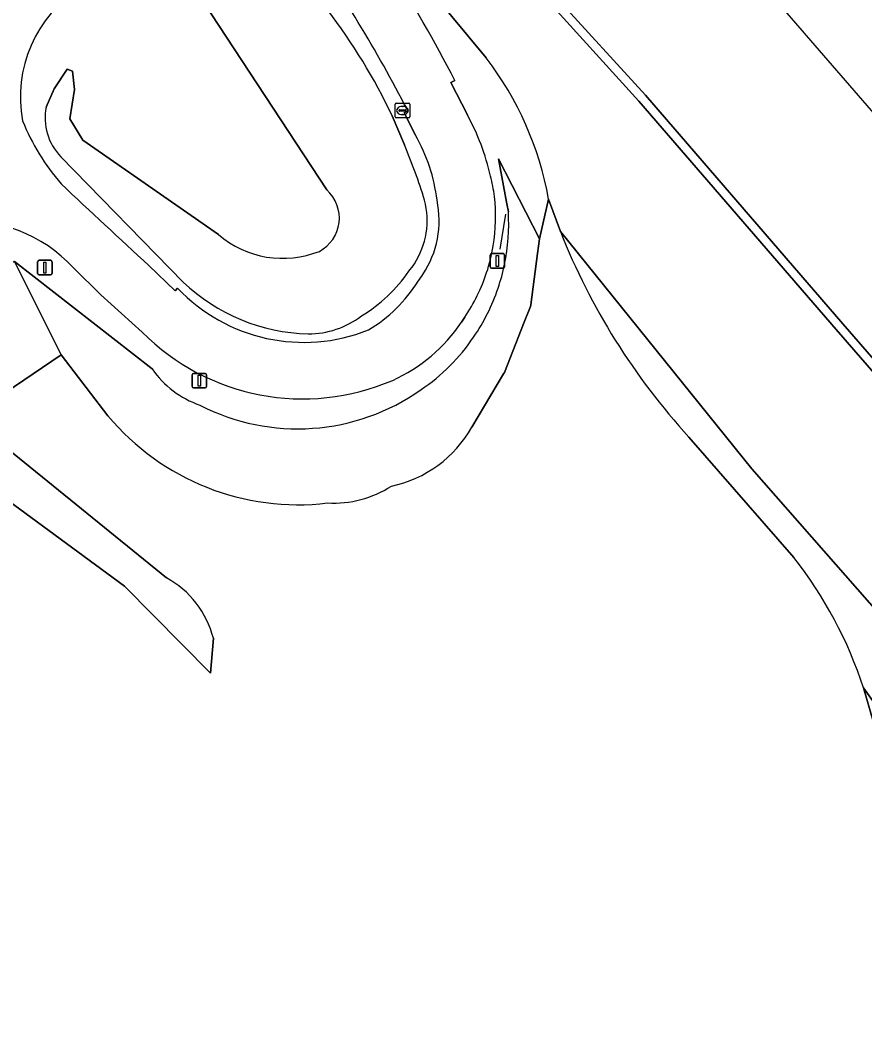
# Model space of a CAD drawing. Extents: x 155018 to 156648, y 383979 to 385733.
# Drawn here: x 156042.1 to 156099.9, y 385247.4 to 385316.5 of the extents above; entities that cross this region are included whole.
import ezdxf

# ---------------------------------------------------------------- set-up
doc = ezdxf.new("R2010")
doc.units = 0
for name, color, linetype in [('IMGEO_Berm_groen', 7, 'Continuous'), ('IMGEO_Fietspad_gesloten', 7, 'Continuous'), ('IMGEO_Gemengd_bos', 7, 'Continuous'), ('IMGEO_Groenvoorziening', 7, 'Continuous'), ('IMGEO_Hek', 7, 'Continuous'), ('IMGEO_Kademuur', 7, 'Continuous'), ('IMGEO_Kolk', 7, 'Continuous'), ('IMGEO_Lichtmast', 7, 'Continuous'), ('IMGEO_Verkeersbordpaal', 7, 'Continuous'), ('IMGEO_Waterloop', 7, 'Continuous')]:
    doc.layers.add(name, color=color, linetype=linetype)

msp = doc.modelspace()

# ---------------------------------------------------------------- linework, layer by layer
at = {"layer": 'IMGEO_Berm_groen'}
for points in [[(156074.004, 385313.941), (156062.257, 385328.091), (156061.52, 385327.597), (156061.823, 385327.264), (156062.065, 385327.481), (156062.69, 385326.694), (156063.91, 385325.112), (156065.129, 385323.529), (156067.376, 385320.213)], [(156071.861, 385312.399), (156071.583, 385312.261), (156072.712, 385310.054)], [(156075.52, 385303.412), (156075.417, 385303.956), (156074.837, 385307.029), (156077.653, 385301.56), (156078.27, 385304.283)], [(156036.653, 385298.442), (156041.731, 385300.008), (156051.142, 385292.668)], [(156047.62, 385297.743), (156045.755, 385299.585)], [(156050.454, 385295.185), (156047.62, 385297.743)], [(156072.54, 385296.206), (156072.318, 385295.865)]]:
    msp.add_lwpolyline(points, dxfattribs=at)
for centre, radius, start, end in [((156105.644, 385253.971), 91.372, 127.32626, 149.63972), ((155968.372, 385258.194), 116.826, 27.64463, 32.06441), ((156056.074, 385300.25), 22.56, 10.29826, 37.36444), ((156057.601, 385301.923), 17.16, 13.25109, 28.28519), ((156057.363, 385301.886), 17.4, 8.53981, 13.18831), ((156062.323, 385303.1), 12.324, 350.54464, 6.38457), ((156061.76, 385302.61), 13.783, 348.34188, 3.33479), ((156038.428, 385292.835), 9.963, 42.65224, 147.91351), ((156062.233, 385303.118), 12.415, 341.8725, 350.52958), ((156061.907, 385302.573), 13.632, 341.23186, 348.37041), ((156062.276, 385303.118), 12.374, 326.04204, 341.80919), ((156061.86, 385302.578), 13.678, 325.57962, 341.27656), ((156062.904, 385302.241), 11.37, 294.40485, 325.89118), ((156061.452, 385306.139), 15.522, 224.8849, 293.34207), ((156061.788, 385302.612), 13.757, 304.32021, 325.63201), ((156056.599, 385296.47), 6.651, 214.8648, 250.71812), ((156061.101, 385303.206), 14.636, 242.76549, 305.22877)]:
    msp.add_arc(centre, radius, start, end, dxfattribs=at)
at = {"layer": 'IMGEO_Fietspad_gesloten'}
for points in [[(156072.712, 385310.054), (156071.583, 385312.261), (156071.861, 385312.399)], [(156068.416, 385310.728), (156068.65, 385310.315), (156068.378, 385310.186), (156069.163, 385308.654)], [(156052.884, 385298.195), (156052.722, 385298.006), (156050.922, 385299.731)], [(156045.755, 385299.585), (156047.62, 385297.743), (156050.454, 385295.185)], [(156072.318, 385295.865), (156072.54, 385296.206)]]:
    msp.add_lwpolyline(points, dxfattribs=at)
for centre, radius, start, end in [((156105.644, 385253.971), 91.372, 127.32626, 149.63972), ((155989.469, 385270.048), 88.811, 27.26145, 36.15578), ((155968.372, 385258.194), 116.826, 27.64463, 32.06441), ((156050.974, 385311.267), 8.85, 122.44182, 190.69127), ((156057.601, 385301.923), 17.16, 13.25109, 28.28519), ((156056.87, 385315.613), 15.774, 202.30996, 220.67541), ((156058.81, 385302.756), 11.915, 6.97596, 29.66981), ((156057.363, 385301.886), 17.4, 8.53981, 13.18831), ((156458.833, 385743.823), 603, 226.650709, 227.431663), ((156062.323, 385303.1), 12.324, 350.54464, 6.38457), ((156064.085, 385302.822), 6.696, 326.5678, 11.90099), ((156038.428, 385292.835), 9.963, 42.65224, 147.91351), ((156062.233, 385303.118), 12.415, 341.8725, 350.52958), ((156064.409, 385302.582), 6.293, 321.59734, 326.76374), ((156062.276, 385303.118), 12.374, 326.04204, 341.80919), ((156060.789, 385303.973), 10.061, 300.82029, 328.21021), ((156061.525, 385306.396), 11.913, 223.50311, 291.7758), ((156062.904, 385302.241), 11.37, 294.40485, 325.89118), ((156061.452, 385306.139), 15.522, 224.8849, 293.34207)]:
    msp.add_arc(centre, radius, start, end, dxfattribs=at)
at = {"layer": 'IMGEO_Gemengd_bos'}
for points in [[(156135.625, 385252.086), (156135.226, 385251.667), (156134.938, 385251.539), (156134.637, 385251.276), (156127.821, 385259.093), (156128.123, 385259.356), (156128.387, 385259.711), (156128.685, 385260.07), (156127.082, 385261.904), (156112.026, 385279.183), (156097.961, 385295.369), (156084.447, 385310.985), (156071.441, 385325.325), (156066.924, 385331.218), (156065.587, 385330.322), (156063.445, 385328.887), (156062.257, 385328.091), (156074.004, 385313.941)], [(156079.082, 385302.062), (156078.27, 385304.283), (156077.653, 385301.56), (156077.521, 385300.571), (156077.047, 385297.041), (156077.034, 385296.943), (156076.603, 385295.856), (156075.243, 385292.428), (156075.188, 385292.336), (156073.015, 385288.686)], [(156078.27, 385304.283), (156079.082, 385302.062), (156092.187, 385285.842), (156104.335, 385271.99)], [(156104.335, 385271.99), (156092.187, 385285.842), (156079.082, 385302.062)], [(156048.115, 385289.463), (156044.923, 385293.643), (156039.152, 385289.745)], [(156095.061, 385279.764), (156087.879, 385288.009)], [(156087.879, 385288.009), (156095.061, 385279.764)], [(156055.329, 385274.246), (156055.13, 385271.854), (156049.24, 385277.817), (156035.673, 385287.784)], [(156040.469, 385287.825), (156052.124, 385278.377)], [(156101.091, 385269.051), (156099.823, 385270.854), (156100.474, 385268.575)], [(156100.939, 385266.251), (156100.474, 385268.575), (156099.823, 385270.854)], [(156099.823, 385270.854), (156101.091, 385269.051)]]:
    msp.add_lwpolyline(points, dxfattribs=at)
for centre, radius, start, end in [((156056.074, 385300.25), 22.56, 10.29826, 37.36444), ((156121.459, 385318.81), 45.567, 201.56418, 222.52791), ((156121.459, 385318.81), 45.567, 201.56418, 222.52791), ((156061.123, 385300.327), 16.948, 219.86962, 276.86701), ((156065.853, 385292.696), 8.208, 281.68034, 330.75504), ((156063.556, 385290.782), 7.292, 266.80187, 302.88283), ((156071.866, 385261.64), 29.437, 18.24161, 38.00345), ((156071.866, 385261.64), 29.437, 18.24161, 38.00345), ((156049.023, 385272.663), 6.501, 14.09533, 61.51624)]:
    msp.add_arc(centre, radius, start, end, dxfattribs=at)
at = {"layer": 'IMGEO_Groenvoorziening'}
for points in [[(156063.158, 385317.2), (156060.074, 385321.624), (156054.659, 385317.748), (156063.085, 385304.905)], [(156063.085, 385304.905), (156054.659, 385317.748)], [(156043.891, 385310.567), (156044.44, 385311.826), (156045.336, 385313.173), (156045.694, 385313.042), (156045.825, 385311.77), (156045.512, 385309.765), (156046.403, 385308.317), (156055.676, 385301.852)], [(156055.676, 385301.852), (156046.403, 385308.317), (156045.512, 385309.765), (156045.825, 385311.77), (156045.694, 385313.042), (156045.336, 385313.173), (156044.44, 385311.826), (156043.891, 385310.567)], [(156069.163, 385308.654), (156068.378, 385310.186), (156068.65, 385310.315), (156068.416, 385310.728)], [(156067.56, 385309.987), (156068.402, 385307.992)], [(156068.402, 385307.992), (156067.56, 385309.987)], [(156053.265, 385298.61), (156044.89, 385307.183)], [(156044.89, 385307.183), (156053.265, 385298.61)], [(156073.015, 385288.686), (156075.188, 385292.336), (156075.243, 385292.428), (156076.603, 385295.856), (156077.034, 385296.943), (156077.047, 385297.041), (156077.521, 385300.571), (156077.653, 385301.56), (156074.837, 385307.029), (156075.417, 385303.956), (156075.52, 385303.412)], [(156039.152, 385289.745), (156044.923, 385293.643), (156041.731, 385300.008), (156036.653, 385298.442), (156039.303, 385297.366), (156040.436, 385295.806), (156040.22, 385294.046), (156035.673, 385287.784), (156049.24, 385277.817), (156055.13, 385271.854), (156055.329, 385274.246)], [(156051.142, 385292.668), (156041.731, 385300.008), (156044.923, 385293.643), (156048.115, 385289.463)], [(156050.922, 385299.731), (156052.722, 385298.006), (156052.884, 385298.195)], [(156052.124, 385278.377), (156040.469, 385287.825)]]:
    msp.add_lwpolyline(points, dxfattribs=at)
for centre, radius, start, end in [((155989.469, 385270.048), 88.811, 27.26145, 36.15578), ((156050.974, 385311.267), 8.85, 122.44182, 190.69127), ((156031.057, 385292.659), 40.407, 25.39325, 37.39709), ((156031.057, 385292.659), 40.407, 25.39325, 37.39709), ((156047.603, 385309.823), 3.786, 168.67127, 224.22327), ((156047.603, 385309.823), 3.786, 168.67127, 224.22327), ((156056.87, 385315.613), 15.774, 202.30996, 220.67541), ((156058.81, 385302.756), 11.915, 6.97596, 29.66981), ((156033.669, 385293.156), 37.769, 17.01378, 23.12978), ((156033.669, 385293.156), 37.769, 17.01378, 23.12978), ((156458.833, 385743.823), 603, 226.650709, 227.431663), ((156061.38, 385302.981), 2.571, 297.9194, 48.4629), ((156061.38, 385302.981), 2.571, 297.9194, 48.4629), ((156064.506, 385302.827), 5.456, 327.05558, 14.64873), ((156064.506, 385302.827), 5.456, 327.05558, 14.64873), ((156064.085, 385302.822), 6.696, 326.5678, 11.90099), ((156061.76, 385302.61), 13.783, 348.34188, 3.33479), ((156060.08, 385307.024), 6.793, 229.58379, 291.62609), ((156060.08, 385307.024), 6.793, 229.58379, 291.62609), ((156064.346, 385302.953), 5.659, 320.44047, 326.86736), ((156064.346, 385302.953), 5.659, 320.44047, 326.86736), ((156061.907, 385302.573), 13.632, 341.23186, 348.37041), ((156060.02, 385305.335), 10.552, 301.06881, 325.43774), ((156060.02, 385305.335), 10.552, 301.06881, 325.43774), ((156064.409, 385302.582), 6.293, 321.59734, 326.76374), ((156062.158, 385307.973), 12.913, 226.47355, 268.49424), ((156062.158, 385307.973), 12.913, 226.47355, 268.49424), ((156060.789, 385303.973), 10.061, 300.82029, 328.21021), ((156061.525, 385306.396), 11.913, 223.50311, 291.7758), ((156061.86, 385302.578), 13.678, 325.57962, 341.27656), ((156061.835, 385301.024), 5.96, 269.84691, 307.52198), ((156061.835, 385301.024), 5.96, 269.84691, 307.52198), ((156061.788, 385302.612), 13.757, 304.32021, 325.63201), ((156056.599, 385296.47), 6.651, 214.8648, 250.71812), ((156061.101, 385303.206), 14.636, 242.76549, 305.22877), ((156061.123, 385300.327), 16.948, 219.86962, 276.86701), ((156065.853, 385292.696), 8.208, 281.68034, 330.75504), ((156063.556, 385290.782), 7.292, 266.80187, 302.88283), ((156049.023, 385272.663), 6.501, 14.09533, 61.51624)]:
    msp.add_arc(centre, radius, start, end, dxfattribs=at)
at = {"layer": 'IMGEO_Hek'}
msp.add_lwpolyline([(156075.332, 385303.253), (156074.926, 385300.853)], dxfattribs=at)
at = {"layer": 'IMGEO_Kademuur'}
msp.add_lwpolyline([(156127.534, 385262.298), (156112.479, 385279.577), (156098.415, 385295.762), (156084.896, 385311.383), (156072.711, 385324.718), (156072.021, 385325.18), (156071.902, 385325.71), (156066.811, 385332.185), (156066.417, 385331.861), (156066.924, 385331.218), (156071.441, 385325.325), (156084.447, 385310.985), (156097.961, 385295.369), (156112.026, 385279.183), (156127.082, 385261.904), (156128.685, 385260.07), (156130.763, 385257.693), (156131.761, 385256.551), (156132.213, 385256.946)], close=True, dxfattribs=at)
at = {"layer": 'IMGEO_Kolk'}
for p, q in [((156067.77, 385309.917), (156067.77, 385310.769)), ((156067.845, 385310.843), (156068.697, 385310.843)), ((156068.771, 385310.769), (156068.771, 385309.917)), ((156068.029, 385310.337), (156068.029, 385310.349)), ((156068.467, 385310.3), (156068.069, 385310.3)), ((156068.072, 385310.386), (156068.47, 385310.386)), ((156068.281, 385310.063), (156068.256, 385310.063)), ((156068.258, 385310.623), (156068.283, 385310.623)), ((156068.513, 385310.349), (156068.513, 385310.337)), ((156068.697, 385309.843), (156067.845, 385309.843))]:
    msp.add_line(p, q, dxfattribs=at)
for points in [[(156067.77, 385309.917), (156067.77, 385310.769)], [(156067.845, 385310.843), (156068.697, 385310.843)], [(156068.771, 385310.769), (156068.771, 385309.917)], [(156068.697, 385309.843), (156067.845, 385309.843)]]:
    msp.add_lwpolyline(points, dxfattribs=at)
for centre, radius, start, end in [((156067.847, 385310.767), 0.0765, 91.55205, 178.44795), ((156067.847, 385310.767), 0.0765, 91.55205, 178.44795), ((156068.695, 385310.767), 0.0765, 1.55205, 88.44795), ((156068.695, 385310.767), 0.0765, 1.55205, 88.44795), ((156068.069, 385310.346), 0.0403, 85.87752, 175.75265), ((156068.066, 385310.336), 0.0366, 178.93798, 274.71019), ((156068.47, 385310.343), 0.043, 264.86636, 352.45326), ((156068.474, 385310.348), 0.0386, 1.73085, 96.63898), ((156067.847, 385309.919), 0.0765, 181.55205, 268.44795), ((156067.847, 385309.919), 0.0765, 181.55205, 268.44795), ((156068.695, 385309.919), 0.0765, 271.55205, 358.44795), ((156068.695, 385309.919), 0.0765, 271.55205, 358.44795)]:
    msp.add_arc(centre, radius, start, end, dxfattribs=at)
for centre, major_axis, ratio, start_param, end_param in [((156068.257, 385310.343), (-0.387, 0.002), 0.722429, 4.712389, 7.853982), ((156068.282, 385310.343), (-0.39, 0.002), 0.717154, 1.570796, 4.712389)]:
    msp.add_ellipse(centre, major_axis=major_axis, ratio=ratio, start_param=start_param, end_param=end_param, dxfattribs=at)
at = {"layer": 'IMGEO_Lichtmast'}
for p, q in [((156074.263, 385299.656), (156074.263, 385300.456)), ((156074.263, 385300.456), (156074.263, 385299.656)), ((156074.363, 385300.556), (156075.153, 385300.556)), ((156075.153, 385300.556), (156074.363, 385300.556)), ((156075.253, 385300.456), (156075.253, 385299.656)), ((156075.253, 385299.656), (156075.253, 385300.456)), ((156075.153, 385299.556), (156074.363, 385299.556)), ((156074.363, 385299.556), (156075.153, 385299.556)), ((156053.871, 385291.464), (156053.871, 385292.264)), ((156053.871, 385292.264), (156053.871, 385291.464)), ((156053.971, 385292.364), (156054.761, 385292.364)), ((156054.761, 385292.364), (156053.971, 385292.364)), ((156054.861, 385292.264), (156054.861, 385291.464)), ((156054.861, 385291.464), (156054.861, 385292.264)), ((156054.761, 385291.364), (156053.971, 385291.364)), ((156053.971, 385291.364), (156054.761, 385291.364))]:
    msp.add_line(p, q, dxfattribs=at)
for points in [[(156074.683, 385300.431), (156074.833, 385300.431), (156074.833, 385299.681), (156074.683, 385299.681), (156074.683, 385300.431)], [(156054.291, 385292.239), (156054.441, 385292.239), (156054.441, 385291.489), (156054.291, 385291.489), (156054.291, 385292.239)]]:
    msp.add_lwpolyline(points, dxfattribs=at)
for centre, start, end in [((156074.363, 385300.456), 90, 180), ((156074.363, 385300.456), 90, 180), ((156075.153, 385300.456), 0, 90), ((156075.153, 385300.456), 360, 90), ((156074.363, 385299.656), 180, 270), ((156074.363, 385299.656), 180, 270), ((156075.153, 385299.656), 270, 0), ((156075.153, 385299.656), 270, 0), ((156053.971, 385292.264), 90, 180), ((156053.971, 385292.264), 90, 180), ((156054.761, 385292.264), 0, 90), ((156054.761, 385292.264), 360, 90), ((156053.971, 385291.464), 180, 270), ((156053.971, 385291.464), 180, 270), ((156054.761, 385291.464), 270, 0), ((156054.761, 385291.464), 270, 0)]:
    msp.add_arc(centre, 0.1, start, end, dxfattribs=at)
at = {"layer": 'IMGEO_Verkeersbordpaal'}
for p, q in [((156043.301, 385299.197), (156043.301, 385299.997)), ((156043.301, 385299.997), (156043.301, 385299.197)), ((156043.401, 385300.097), (156044.191, 385300.097)), ((156044.191, 385300.097), (156043.401, 385300.097)), ((156044.291, 385299.997), (156044.291, 385299.197)), ((156044.291, 385299.197), (156044.291, 385299.997)), ((156044.191, 385299.097), (156043.401, 385299.097)), ((156043.401, 385299.097), (156044.191, 385299.097))]:
    msp.add_line(p, q, dxfattribs=at)
msp.add_lwpolyline([(156043.721, 385299.972), (156043.871, 385299.972), (156043.871, 385299.222), (156043.721, 385299.222), (156043.721, 385299.972)], dxfattribs=at)
for centre, start, end in [((156043.401, 385299.997), 90, 180), ((156043.401, 385299.997), 90, 180), ((156044.191, 385299.997), 0, 90), ((156044.191, 385299.997), 360, 90), ((156043.401, 385299.197), 180, 270), ((156043.401, 385299.197), 180, 270), ((156044.191, 385299.197), 270, 0), ((156044.191, 385299.197), 270, 0)]:
    msp.add_arc(centre, 0.1, start, end, dxfattribs=at)
at = {"layer": 'IMGEO_Waterloop'}
for points in [[(156648.236, 384678.397), (156061.156, 385355.592)], [(156072.711, 385324.718), (156084.896, 385311.383), (156098.415, 385295.762), (156112.479, 385279.577)]]:
    msp.add_lwpolyline(points, dxfattribs=at)

doc.saveas('drawing.dxf')
